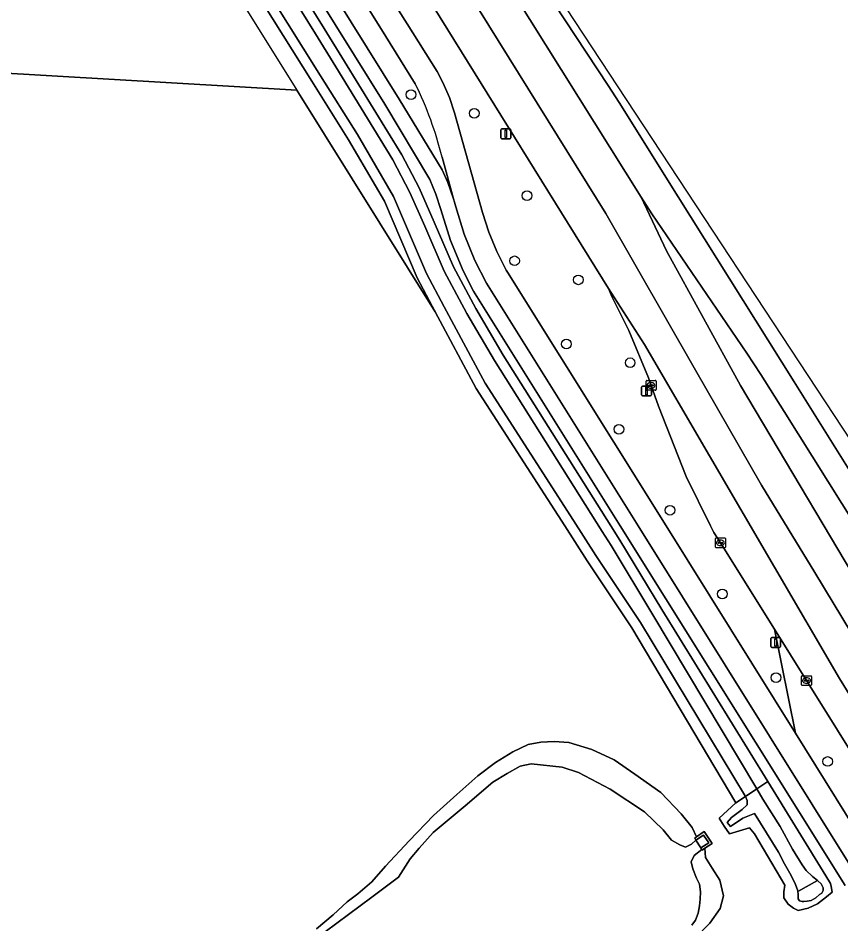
# Model space of a CAD drawing. Extents: x 158132 to 159664, y 385256 to 387218.
# Drawn here: x 159037.8 to 159121.2, y 386709.7 to 386801.4 of the extents above; entities that cross this region are included whole.
import ezdxf

# ---------------------------------------------------------------- set-up
doc = ezdxf.new("R2010")
doc.units = 0
for name, color, linetype in [('IMGEO_Berm_groen', 7, 'Continuous'), ('IMGEO_Boom', 7, 'Continuous'), ('IMGEO_Fietspad_gesloten', 7, 'Continuous'), ('IMGEO_Gemengd_bos', 7, 'Continuous'), ('IMGEO_Hek', 7, 'Continuous'), ('IMGEO_Kolk', 7, 'Continuous'), ('IMGEO_Lichtmast', 7, 'Continuous'), ('IMGEO_Muur', 7, 'Continuous'), ('IMGEO_Oever', 7, 'Continuous'), ('IMGEO_Rijbaan_regionaal_gesloten', 7, 'Continuous'), ('IMGEO_Stuw', 7, 'Continuous'), ('IMGEO_Verkeerseiland_open', 7, 'Continuous'), ('IMGEO_Voetpad_open', 7, 'Continuous'), ('IMGEO_Waterloop', 7, 'Continuous')]:
    doc.layers.add(name, color=color, linetype=linetype)

msp = doc.modelspace()

# ---------------------------------------------------------------- linework, layer by layer
at = {"layer": 'IMGEO_Berm_groen'}
for points in [[(158939.723, 387012.31), (159014.418, 386892.713), (159073.19, 386798.428), (159076.422, 386793.242), (159080.78, 386786.078), (159081.367, 386784.78), (159081.939, 386783.137), (159080.781, 386787.359)], [(159078.06, 386794.797), (159075.094, 386799.574), (159071.448, 386805.446), (159064.7, 386816.232), (159051.467, 386837.429), (159043.051, 386850.88), (159031.606, 386869.161), (159021.521, 386885.263), (159009.402, 386904.747), (159000, 386919.619), (158996.037, 386925.888), (158983.066, 386946.512), (158968.82, 386969.553), (158956.192, 386989.909)], [(159073.572, 386806.724), (159077.247, 386800.867), (159080.274, 386796.043), (159080.868, 386794.93), (159081.526, 386793.422), (159082.047, 386791.861), (159084.88, 386781.772), (159085.506, 386779.752), (159086.309, 386777.795), (159087.284, 386775.919), (159087.41, 386775.704), (159103.459, 386750), (159116.569, 386729.003), (159114.446, 386739.53), (159108.97, 386748.304), (159108.318, 386749.351), (159107.971, 386750), (159105.513, 386755.025), (159102.687, 386762.151), (159101.947, 386764.244), (159101.692, 386764.996), (159099.71, 386769.807), (159097.976, 386773.233), (159097.624, 386774.07), (159079.971, 386802.504)], [(159117.689, 386734.333), (159114.446, 386739.53), (159116.569, 386729.003), (159123.712, 386717.562), (159124.291, 386716.674)], [(159127.462, 386718.719), (159126.948, 386719.526), (159117.689, 386734.333)]]:
    msp.add_lwpolyline(points, dxfattribs=at)
msp.add_arc((159045.716, 386778.748), 36.106, 13.79706, 26.39042, dxfattribs=at)
at = {"layer": 'IMGEO_Boom'}
for centre in [(159077.64, 386793.7), (159084.037, 386791.805), (159089.385, 386783.468), (159088.123, 386776.863), (159094.583, 386774.931), (159093.373, 386768.433), (159099.829, 386766.532), (159098.69, 386759.796), (159103.857, 386751.593), (159109.167, 386743.111), (159114.601, 386734.633), (159119.827, 386726.139)]:
    msp.add_circle(centre, 0.489, dxfattribs=at)
at = {"layer": 'IMGEO_Fietspad_gesloten'}
for points in [[(158943.635, 387014.736), (158943.293, 387014.524), (158941.328, 387013.304), (158945.178, 387007.275), (158949.853, 387000), (158956.192, 386989.909), (158968.82, 386969.553), (158983.066, 386946.512), (158996.037, 386925.888), (159000, 386919.619), (159009.402, 386904.747), (159021.521, 386885.263), (159031.606, 386869.161), (159043.051, 386850.88), (159051.467, 386837.429), (159064.7, 386816.232), (159071.448, 386805.446), (159075.094, 386799.574), (159078.06, 386794.797)], [(159126.063, 386713.852), (159124.291, 386716.674), (159123.712, 386717.562), (159116.569, 386729.003), (159103.459, 386750), (159087.41, 386775.704), (159087.284, 386775.919), (159086.309, 386777.795), (159085.506, 386779.752), (159084.88, 386781.772), (159082.047, 386791.861), (159081.526, 386793.422), (159080.868, 386794.93), (159080.274, 386796.043), (159077.247, 386800.867), (159073.572, 386806.724), (159067, 386817.359), (159053.631, 386838.773), (159044.62, 386852.964), (159033.407, 386870.977)], [(159080.781, 386787.359), (159081.939, 386783.137), (159082.032, 386782.8), (159082.165, 386782.315), (159083.01, 386779.554), (159084.098, 386776.879), (159085.265, 386774.588), (159100.626, 386750), (159122.741, 386714.6), (159122.984, 386714.261), (159123.257, 386713.811), (159126.784, 386708.092), (159129.716, 386703.406), (159129.79, 386703.02)]]:
    msp.add_lwpolyline(points, dxfattribs=at)
msp.add_arc((159045.716, 386778.748), 36.106, 13.79706, 26.39042, dxfattribs=at)
at = {"layer": 'IMGEO_Gemengd_bos'}
for points in [[(159000, 386911.162), (159068.852, 386800.413), (159070.908, 386797.057), (159076.705, 386787.596), (159078.458, 386784.247), (159079.984, 386780.79), (159081.922, 386776.264), (159084.191, 386772.039), (159086.965, 386767.288), (159097.882, 386750), (159098.782, 386748.574), (159103.032, 386741.542), (159113.757, 386724.105), (159119.634, 386714.55), (159120.12, 386713.76), (159120.192, 386713.468), (159120.275, 386712.907), (159119.713, 386712.429), (159118.79, 386711.702), (159117.863, 386711.265), (159116.847, 386711.029), (159116.363, 386711.266), (159115.839, 386711.688), (159115.376, 386712.32), (159115.399, 386712.945), (159115.49, 386713.623), (159112.412, 386718.8), (159111.916, 386719.426), (159109.881, 386718.802), (159109.366, 386719.596), (159108.842, 386720.402), (159110.539, 386721.949), (159100.003, 386739.669), (159095.487, 386746.451), (159093.2, 386750), (159084.228, 386763.925)], [(158947.18, 386801.118), (159066.063, 386794.145), (159080.083, 386771.7), (159078.25, 386775.14), (159074.932, 386782.916), (159071.312, 386789.109), (159067.587, 386795.061), (159055.807, 386813.886), (159031.245, 386853.2), (159000, 386903.597)], [(159121.589, 386713.576), (159098.83, 386750), (159083.961, 386773.796), (159082.912, 386775.859), (159081.643, 386778.905), (159080.652, 386782.053), (159080.164, 386783.629), (159079.555, 386785.112), (159074.966, 386792.723), (159071.894, 386797.65), (159013.127, 386891.92)], [(159084.228, 386763.925), (159080.083, 386771.7), (159066.063, 386794.145), (158947.18, 386801.118)], [(159068.071, 386709.181), (159069.761, 386710.605), (159071.18, 386711.906), (159072.235, 386712.714), (159073.661, 386713.937), (159075.043, 386715.533), (159077.456, 386718.09), (159079.923, 386720.678), (159082.265, 386722.788), (159084.413, 386724.697), (159086.188, 386726.051), (159087.962, 386727.112), (159089.503, 386727.871), (159090.779, 386728.083), (159092.139, 386728.148), (159093.631, 386728.073), (159095.955, 386727.369), (159098.216, 386726.302), (159100.305, 386724.841), (159102.942, 386722.992), (159105.006, 386720.82), (159106.106, 386719.448), (159106.554, 386718.491), (159107.333, 386719.029), (159108.133, 386717.828), (159107.402, 386717.348), (159107.462, 386716.414), (159108.13, 386715.321), (159108.922, 386714.113), (159109.28, 386712.542), (159108.958, 386711.245), (159107.902, 386709.765), (159106.342, 386708.186)]]:
    msp.add_lwpolyline(points, dxfattribs=at)
at = {"layer": 'IMGEO_Hek'}
for points in [[(159000, 386899.906), (159066.063, 386794.145)], [(159066.063, 386794.145), (159080.083, 386771.7)]]:
    msp.add_lwpolyline(points, dxfattribs=at)
at = {"layer": 'IMGEO_Kolk'}
for p, q in [((159101.445, 386763.817), (159101.445, 386764.669)), ((159101.52, 386764.743), (159102.372, 386764.743)), ((159101.933, 386764.523), (159101.958, 386764.523)), ((159102.446, 386764.669), (159102.446, 386763.817)), ((159102.372, 386763.743), (159101.52, 386763.743)), ((159101.704, 386764.237), (159101.704, 386764.249)), ((159102.142, 386764.2), (159101.744, 386764.2)), ((159101.747, 386764.286), (159102.145, 386764.286)), ((159101.956, 386763.963), (159101.931, 386763.963)), ((159102.188, 386764.249), (159102.188, 386764.237)), ((159108.475, 386747.865), (159108.475, 386748.717)), ((159108.55, 386748.791), (159109.402, 386748.791)), ((159109.476, 386748.717), (159109.476, 386747.865)), ((159108.734, 386748.285), (159108.734, 386748.297)), ((159109.172, 386748.248), (159108.774, 386748.248)), ((159108.777, 386748.334), (159109.175, 386748.334)), ((159108.986, 386748.011), (159108.961, 386748.011)), ((159108.963, 386748.571), (159108.988, 386748.571)), ((159109.218, 386748.297), (159109.218, 386748.285)), ((159109.402, 386747.791), (159108.55, 386747.791)), ((159117.187, 386733.906), (159117.187, 386734.758)), ((159117.262, 386734.832), (159118.114, 386734.832)), ((159117.446, 386734.326), (159117.446, 386734.338)), ((159117.884, 386734.289), (159117.486, 386734.289)), ((159117.489, 386734.375), (159117.887, 386734.375)), ((159117.698, 386734.052), (159117.673, 386734.052)), ((159117.675, 386734.612), (159117.7, 386734.612)), ((159117.93, 386734.338), (159117.93, 386734.326)), ((159118.188, 386734.758), (159118.188, 386733.906)), ((159118.114, 386733.832), (159117.262, 386733.832))]:
    msp.add_line(p, q, dxfattribs=at)
for points in [[(159101.445, 386763.817), (159101.445, 386764.669)], [(159101.52, 386764.743), (159102.372, 386764.743)], [(159102.446, 386764.669), (159102.446, 386763.817)], [(159102.372, 386763.743), (159101.52, 386763.743)], [(159108.475, 386747.865), (159108.475, 386748.717)], [(159108.55, 386748.791), (159109.402, 386748.791)], [(159109.476, 386748.717), (159109.476, 386747.865)], [(159109.402, 386747.791), (159108.55, 386747.791)], [(159117.187, 386733.906), (159117.187, 386734.758)], [(159117.262, 386734.832), (159118.114, 386734.832)], [(159118.188, 386734.758), (159118.188, 386733.906)], [(159118.114, 386733.832), (159117.262, 386733.832)]]:
    msp.add_lwpolyline(points, dxfattribs=at)
for centre, radius, start, end in [((159101.522, 386764.667), 0.0765, 91.55205, 178.44795), ((159101.522, 386764.667), 0.0765, 91.55205, 178.44795), ((159102.37, 386764.667), 0.0765, 1.55205, 88.44795), ((159102.37, 386764.667), 0.0765, 1.55205, 88.44795), ((159101.522, 386763.819), 0.0765, 181.55205, 268.44795), ((159101.522, 386763.819), 0.0765, 181.55205, 268.44795), ((159101.744, 386764.246), 0.0403, 85.87752, 175.75265), ((159101.741, 386764.236), 0.0366, 178.93798, 274.71019), ((159102.145, 386764.243), 0.043, 264.86636, 352.45326), ((159102.149, 386764.248), 0.0386, 1.73085, 96.63898), ((159102.37, 386763.819), 0.0765, 271.55205, 358.44795), ((159102.37, 386763.819), 0.0765, 271.55205, 358.44795), ((159108.552, 386748.715), 0.0765, 91.55205, 178.44795), ((159108.552, 386748.715), 0.0765, 91.55205, 178.44795), ((159109.4, 386748.715), 0.0765, 1.55205, 88.44795), ((159109.4, 386748.715), 0.0765, 1.55205, 88.44795), ((159108.552, 386747.867), 0.0765, 181.55205, 268.44795), ((159108.552, 386747.867), 0.0765, 181.55205, 268.44795), ((159108.774, 386748.294), 0.0403, 85.87752, 175.75265), ((159108.771, 386748.284), 0.0366, 178.93798, 274.71019), ((159109.175, 386748.291), 0.043, 264.86636, 352.45326), ((159109.179, 386748.296), 0.0386, 1.73085, 96.63898), ((159109.4, 386747.867), 0.0765, 271.55205, 358.44795), ((159109.4, 386747.867), 0.0765, 271.55205, 358.44795), ((159117.264, 386734.756), 0.0765, 91.55205, 178.44795), ((159117.264, 386734.756), 0.0765, 91.55205, 178.44795), ((159117.486, 386734.335), 0.0403, 85.87752, 175.75265), ((159117.483, 386734.325), 0.0366, 178.93798, 274.71019), ((159117.887, 386734.332), 0.043, 264.86636, 352.45326), ((159117.891, 386734.337), 0.0386, 1.73085, 96.63898), ((159118.112, 386734.756), 0.0765, 1.55205, 88.44795), ((159118.112, 386734.756), 0.0765, 1.55205, 88.44795), ((159117.264, 386733.908), 0.0765, 181.55205, 268.44795), ((159117.264, 386733.908), 0.0765, 181.55205, 268.44795), ((159118.112, 386733.908), 0.0765, 271.55205, 358.44795), ((159118.112, 386733.908), 0.0765, 271.55205, 358.44795)]:
    msp.add_arc(centre, radius, start, end, dxfattribs=at)
for centre, major_axis, ratio, start_param, end_param in [((159101.932, 386764.243), (-0.387, 0.002), 0.722429, 4.712389, 7.853982), ((159101.957, 386764.243), (-0.39, 0.002), 0.717154, 1.570796, 4.712389), ((159108.962, 386748.291), (-0.387, 0.002), 0.722429, 4.712389, 7.853982), ((159108.987, 386748.291), (-0.39, 0.002), 0.717154, 1.570796, 4.712389), ((159117.674, 386734.332), (-0.387, 0.002), 0.722429, 4.712389, 7.853982), ((159117.699, 386734.332), (-0.39, 0.002), 0.717154, 1.570796, 4.712389)]:
    msp.add_ellipse(centre, major_axis=major_axis, ratio=ratio, start_param=start_param, end_param=end_param, dxfattribs=at)
at = {"layer": 'IMGEO_Lichtmast'}
for p, q in [((159086.747, 386789.319), (159086.747, 386790.119)), ((159086.747, 386790.119), (159086.747, 386789.319)), ((159086.847, 386790.219), (159087.637, 386790.219)), ((159087.637, 386790.219), (159086.847, 386790.219)), ((159087.737, 386790.119), (159087.737, 386789.319)), ((159087.737, 386789.319), (159087.737, 386790.119)), ((159087.637, 386789.219), (159086.847, 386789.219)), ((159086.847, 386789.219), (159087.637, 386789.219)), ((159100.983, 386763.27), (159100.983, 386764.07)), ((159100.983, 386764.07), (159100.983, 386763.27)), ((159101.083, 386764.17), (159101.873, 386764.17)), ((159101.873, 386764.17), (159101.083, 386764.17)), ((159101.973, 386764.07), (159101.973, 386763.27)), ((159101.973, 386763.27), (159101.973, 386764.07)), ((159101.873, 386763.17), (159101.083, 386763.17)), ((159101.083, 386763.17), (159101.873, 386763.17)), ((159114.177, 386738.693), (159114.967, 386738.693)), ((159114.967, 386738.693), (159114.177, 386738.693)), ((159114.077, 386737.793), (159114.077, 386738.593)), ((159114.077, 386738.593), (159114.077, 386737.793)), ((159115.067, 386738.593), (159115.067, 386737.793)), ((159115.067, 386737.793), (159115.067, 386738.593)), ((159114.967, 386737.693), (159114.177, 386737.693)), ((159114.177, 386737.693), (159114.967, 386737.693))]:
    msp.add_line(p, q, dxfattribs=at)
for points in [[(159087.167, 386790.094), (159087.317, 386790.094), (159087.317, 386789.344), (159087.167, 386789.344), (159087.167, 386790.094)], [(159101.403, 386764.045), (159101.553, 386764.045), (159101.553, 386763.295), (159101.403, 386763.295), (159101.403, 386764.045)], [(159114.497, 386738.568), (159114.647, 386738.568), (159114.647, 386737.818), (159114.497, 386737.818), (159114.497, 386738.568)]]:
    msp.add_lwpolyline(points, dxfattribs=at)
for centre, start, end in [((159086.847, 386790.119), 90, 180), ((159086.847, 386790.119), 90, 180), ((159087.637, 386790.119), 0, 90), ((159087.637, 386790.119), 360, 90), ((159086.847, 386789.319), 180, 270), ((159086.847, 386789.319), 180, 270), ((159087.637, 386789.319), 270, 0), ((159087.637, 386789.319), 270, 0), ((159101.083, 386764.07), 90, 180), ((159101.083, 386764.07), 90, 180), ((159101.873, 386764.07), 0, 90), ((159101.873, 386764.07), 360, 90), ((159101.083, 386763.27), 180, 270), ((159101.083, 386763.27), 180, 270), ((159101.873, 386763.27), 270, 0), ((159101.873, 386763.27), 270, 0), ((159114.177, 386738.593), 90, 180), ((159114.177, 386738.593), 90, 180), ((159114.967, 386738.593), 0, 90), ((159114.967, 386738.593), 360, 90), ((159114.177, 386737.793), 180, 270), ((159114.177, 386737.793), 180, 270), ((159114.967, 386737.793), 270, 0), ((159114.967, 386737.793), 270, 0)]:
    msp.add_arc(centre, 0.1, start, end, dxfattribs=at)
at = {"layer": 'IMGEO_Muur'}
msp.add_lwpolyline([(159106.554, 386718.491), (159106.362, 386718.36), (159106.492, 386718.156), (159107.273, 386718.683), (159107.799, 386717.901), (159106.993, 386717.379), (159107.097, 386717.221), (159107.13, 386717.17), (159107.402, 386717.348), (159108.133, 386717.828), (159107.333, 386719.029)], close=True, dxfattribs=at)
at = {"layer": 'IMGEO_Oever'}
for points in [[(158999.12, 386910.601), (159067.964, 386799.865), (159070.018, 386796.512), (159075.797, 386787.081), (159077.517, 386783.794), (159079.027, 386780.374), (159080.981, 386775.811), (159083.28, 386771.529), (159086.073, 386766.746), (159097, 386749.443), (159097.894, 386748.026), (159102.141, 386740.999), (159112.651, 386723.364), (159113.757, 386724.105), (159103.032, 386741.542), (159098.782, 386748.574), (159097.882, 386750), (159086.965, 386767.288), (159084.191, 386772.039), (159081.922, 386776.264), (159079.984, 386780.79), (159078.458, 386784.247), (159076.705, 386787.596), (159070.908, 386797.057), (159068.852, 386800.413), (159000, 386911.162)], [(159031.245, 386853.2), (159055.807, 386813.886), (159067.587, 386795.061), (159071.312, 386789.109), (159074.932, 386782.916), (159078.25, 386775.14), (159080.083, 386771.7), (159084.228, 386763.925), (159093.2, 386750), (159095.487, 386746.451), (159100.003, 386739.669), (159110.539, 386721.949), (159111.505, 386722.596), (159100.886, 386740.225), (159096.36, 386747.023), (159094.077, 386750.565), (159085.129, 386764.454), (159081.004, 386772.191), (159079.192, 386775.591), (159075.866, 386783.386), (159072.205, 386789.649), (159068.472, 386795.615), (159056.692, 386814.44), (159032.131, 386853.751)], [(159068.935, 386708.892), (159073.66, 386712.383), (159076.354, 386714.41), (159077.545, 386716.284), (159078.454, 386717.363), (159079.873, 386718.953), (159083.129, 386721.662), (159085.908, 386724.052), (159087.371, 386724.93), (159088.687, 386725.661), (159089.809, 386725.905), (159092.929, 386725.564), (159094.587, 386725.027), (159097.805, 386723.32), (159101.267, 386721.028), (159103.168, 386719.223), (159104.015, 386718.172), (159104.846, 386717.691), (159105.417, 386717.473), (159106.052, 386717.756), (159106.492, 386718.156), (159106.362, 386718.36), (159106.554, 386718.491), (159106.106, 386719.448), (159105.006, 386720.82), (159102.942, 386722.992), (159100.305, 386724.841), (159098.216, 386726.302), (159095.955, 386727.369), (159093.631, 386728.073), (159092.139, 386728.148), (159090.779, 386728.083), (159089.503, 386727.871), (159087.962, 386727.112), (159086.188, 386726.051), (159084.413, 386724.697), (159082.265, 386722.788), (159079.923, 386720.678), (159077.456, 386718.09), (159075.043, 386715.533), (159073.661, 386713.937), (159072.235, 386712.714), (159071.18, 386711.906), (159069.761, 386710.605), (159068.071, 386709.181)], [(159106.342, 386708.186), (159107.902, 386709.765), (159108.958, 386711.245), (159109.28, 386712.542), (159108.922, 386714.113), (159108.13, 386715.321), (159107.462, 386716.414), (159107.402, 386717.348), (159107.13, 386717.17), (159107.097, 386717.221), (159106.318, 386716.611), (159105.991, 386715.956), (159106.174, 386715.275), (159106.542, 386714.315), (159106.856, 386713.719), (159106.939, 386712.938), (159106.928, 386712.188), (159106.856, 386711.531), (159106.73, 386710.774), (159106.457, 386710.079), (159106.084, 386709.54)]]:
    msp.add_lwpolyline(points, dxfattribs=at)
msp.add_lwpolyline([(159113.757, 386724.105), (159112.651, 386723.364), (159113.282, 386722.305), (159115.007, 386719.553), (159116.259, 386717.258), (159117.234, 386715.674), (159117.667, 386715.092), (159118.3, 386714.475), (159118.794, 386714.078), (159118.844, 386714.038), (159119.183, 386713.731), (159119.386, 386713.336), (159119.39, 386713.06), (159119.229, 386712.781), (159118.994, 386712.647), (159118.632, 386712.323), (159118.151, 386712.07), (159117.766, 386711.996), (159117.426, 386711.947), (159117.241, 386711.938), (159116.976, 386712.014), (159116.847, 386712.234), (159116.833, 386712.69), (159116.818, 386712.966), (159116.814, 386713.025), (159116.577, 386713.681), (159116.125, 386714.573), (159115.449, 386715.765), (159114.858, 386716.953), (159112.416, 386720.858), (159111.254, 386720.402), (159109.976, 386719.536), (159109.667, 386719.957), (159110.084, 386720.476), (159111.187, 386721.277), (159111.694, 386721.731), (159111.671, 386722.181), (159111.505, 386722.596), (159110.539, 386721.949), (159108.842, 386720.402), (159109.366, 386719.596), (159109.881, 386718.802), (159111.916, 386719.426), (159112.412, 386718.8), (159115.49, 386713.623), (159115.399, 386712.945), (159115.376, 386712.32), (159115.839, 386711.688), (159116.363, 386711.266), (159116.847, 386711.029), (159117.863, 386711.265), (159118.79, 386711.702), (159119.713, 386712.429), (159120.275, 386712.907), (159120.192, 386713.468), (159120.12, 386713.76), (159119.634, 386714.55)], close=True, dxfattribs=at)
at = {"layer": 'IMGEO_Rijbaan_regionaal_gesloten'}
for points in [[(158967.347, 387000), (158978.522, 386982.013), (159000, 386947.66), (159016.972, 386920.416), (159031.344, 386897.463), (159040.606, 386882.817), (159060.031, 386851.698), (159061.666, 386849.164), (159088.88, 386807.857), (159097.593, 386794.632), (159098.716, 386792.908), (159104.698, 386783.359), (159116.432, 386764.599), (159125.542, 386750), (159140.136, 386726.612), (159142.367, 386727.985), (159078.47, 386825.145), (159022.005, 386917.023), (158943.79, 387040.765)], [(159019.184, 386907.281), (159052.048, 386854.563), (159076.662, 386814.967), (159097.369, 386781.656), (159106.444, 386765.798), (159113.123, 386754.127), (159118.54, 386745.295), (159125.954, 386732.987), (159132.717, 386721.993), (159135.47, 386723.709), (159125.428, 386739.97), (159111.004, 386764.219), (159103.507, 386777.862), (159100.937, 386783.308), (159086.49, 386806.419), (159083.259, 386811.588), (159058.735, 386850.892), (159039.303, 386882.045), (159024.028, 386906.513)], [(159024.951, 386891.531), (159076.507, 386808.083), (159079.971, 386802.504), (159097.624, 386774.07), (159101.269, 386768.375), (159121.034, 386734.56), (159129.876, 386720.223), (159132.717, 386721.993), (159125.954, 386732.987), (159118.54, 386745.295), (159113.123, 386754.127), (159106.444, 386765.798), (159097.369, 386781.656), (159076.662, 386814.967), (159052.048, 386854.563), (159019.184, 386907.281)]]:
    msp.add_lwpolyline(points, dxfattribs=at)
for points in [[(159115.438, 386761.582), (159113.064, 386765.348), (159111.652, 386767.516), (159102.04, 386781.609), (159100.937, 386783.308), (159103.507, 386777.862), (159111.004, 386764.219), (159125.428, 386739.97), (159135.47, 386723.709), (159138.085, 386725.338), (159122.675, 386750)], [(159097.624, 386774.07), (159097.976, 386773.233), (159099.71, 386769.807), (159101.692, 386764.996), (159101.947, 386764.244), (159102.687, 386762.151), (159105.513, 386755.025), (159107.971, 386750), (159108.318, 386749.351), (159108.97, 386748.304), (159114.446, 386739.53), (159117.689, 386734.333), (159126.948, 386719.526), (159127.462, 386718.719), (159129.876, 386720.223), (159121.034, 386734.56), (159101.269, 386768.375)]]:
    msp.add_lwpolyline(points, close=True, dxfattribs=at)
at = {"layer": 'IMGEO_Stuw'}
msp.add_lwpolyline([(159106.492, 386718.156), (159106.993, 386717.379)], dxfattribs=at)
at = {"layer": 'IMGEO_Verkeerseiland_open'}
for points in [[(159098.716, 386792.908), (159097.593, 386794.632), (159088.88, 386807.857), (159061.666, 386849.164), (159060.031, 386851.698), (159058.735, 386850.892), (159083.259, 386811.588), (159086.49, 386806.419), (159100.937, 386783.308), (159102.04, 386781.609), (159111.652, 386767.516), (159113.064, 386765.348), (159115.438, 386761.582), (159122.675, 386750), (159138.085, 386725.338), (159138.128, 386725.269)], [(159140.145, 386726.598), (159140.136, 386726.612), (159125.542, 386750), (159116.432, 386764.599), (159104.698, 386783.359), (159098.716, 386792.908)]]:
    msp.add_lwpolyline(points, dxfattribs=at)
at = {"layer": 'IMGEO_Voetpad_open'}
for points in [[(159013.127, 386891.92), (159071.894, 386797.65), (159074.966, 386792.723), (159079.555, 386785.112), (159080.164, 386783.629), (159080.652, 386782.053), (159081.643, 386778.905), (159082.912, 386775.859), (159083.961, 386773.796), (159098.83, 386750), (159121.589, 386713.576)], [(159122.741, 386714.6), (159100.626, 386750), (159085.265, 386774.588), (159084.098, 386776.879), (159083.01, 386779.554), (159082.165, 386782.315), (159082.032, 386782.8), (159081.939, 386783.137), (159081.367, 386784.78), (159080.78, 386786.078), (159076.422, 386793.242), (159073.19, 386798.428), (159014.418, 386892.713)]]:
    msp.add_lwpolyline(points, dxfattribs=at)
at = {"layer": 'IMGEO_Waterloop'}
for points in [[(159056.692, 386814.44), (159068.472, 386795.615), (159072.205, 386789.649), (159075.866, 386783.386), (159079.192, 386775.591), (159081.004, 386772.191), (159085.129, 386764.454), (159094.077, 386750.565), (159096.36, 386747.023), (159100.886, 386740.225), (159111.505, 386722.596), (159112.651, 386723.364), (159102.141, 386740.999), (159097.894, 386748.026), (159097, 386749.443), (159086.073, 386766.746), (159083.28, 386771.529), (159080.981, 386775.811), (159079.027, 386780.374), (159077.517, 386783.794), (159075.797, 386787.081), (159070.018, 386796.512), (159067.964, 386799.865), (158999.12, 386910.601)], [(159107.097, 386717.221), (159106.993, 386717.379), (159106.492, 386718.156), (159106.052, 386717.756), (159105.417, 386717.473), (159104.846, 386717.691), (159104.015, 386718.172), (159103.168, 386719.223), (159101.267, 386721.028), (159097.805, 386723.32), (159094.587, 386725.027), (159092.929, 386725.564), (159089.809, 386725.905), (159088.687, 386725.661), (159087.371, 386724.93), (159085.908, 386724.052), (159083.129, 386721.662), (159079.873, 386718.953), (159078.454, 386717.363), (159077.545, 386716.284), (159076.354, 386714.41), (159073.66, 386712.383), (159068.935, 386708.892)], [(159106.084, 386709.54), (159106.457, 386710.079), (159106.73, 386710.774), (159106.856, 386711.531), (159106.928, 386712.188), (159106.939, 386712.938), (159106.856, 386713.719), (159106.542, 386714.315), (159106.174, 386715.275), (159105.991, 386715.956), (159106.318, 386716.611), (159107.097, 386717.221)]]:
    msp.add_lwpolyline(points, dxfattribs=at)
for points in [[(159112.651, 386723.364), (159111.505, 386722.596), (159111.671, 386722.181), (159111.694, 386721.731), (159111.187, 386721.277), (159110.084, 386720.476), (159109.667, 386719.957), (159109.976, 386719.536), (159111.254, 386720.402), (159112.416, 386720.858), (159114.858, 386716.953), (159115.449, 386715.765), (159116.125, 386714.573), (159116.577, 386713.681), (159116.814, 386713.025), (159116.818, 386712.966), (159118.794, 386714.078), (159118.3, 386714.475), (159117.667, 386715.092), (159117.234, 386715.674), (159116.259, 386717.258), (159115.007, 386719.553), (159113.282, 386722.305)], [(159106.492, 386718.156), (159106.993, 386717.379), (159107.799, 386717.901), (159107.273, 386718.683)], [(159118.794, 386714.078), (159116.818, 386712.966), (159116.833, 386712.69), (159116.847, 386712.234), (159116.976, 386712.014), (159117.241, 386711.938), (159117.426, 386711.947), (159117.766, 386711.996), (159118.151, 386712.07), (159118.632, 386712.323), (159118.994, 386712.647), (159119.229, 386712.781), (159119.39, 386713.06), (159119.386, 386713.336), (159119.183, 386713.731), (159118.844, 386714.038)]]:
    msp.add_lwpolyline(points, close=True, dxfattribs=at)

doc.saveas('drawing.dxf')
